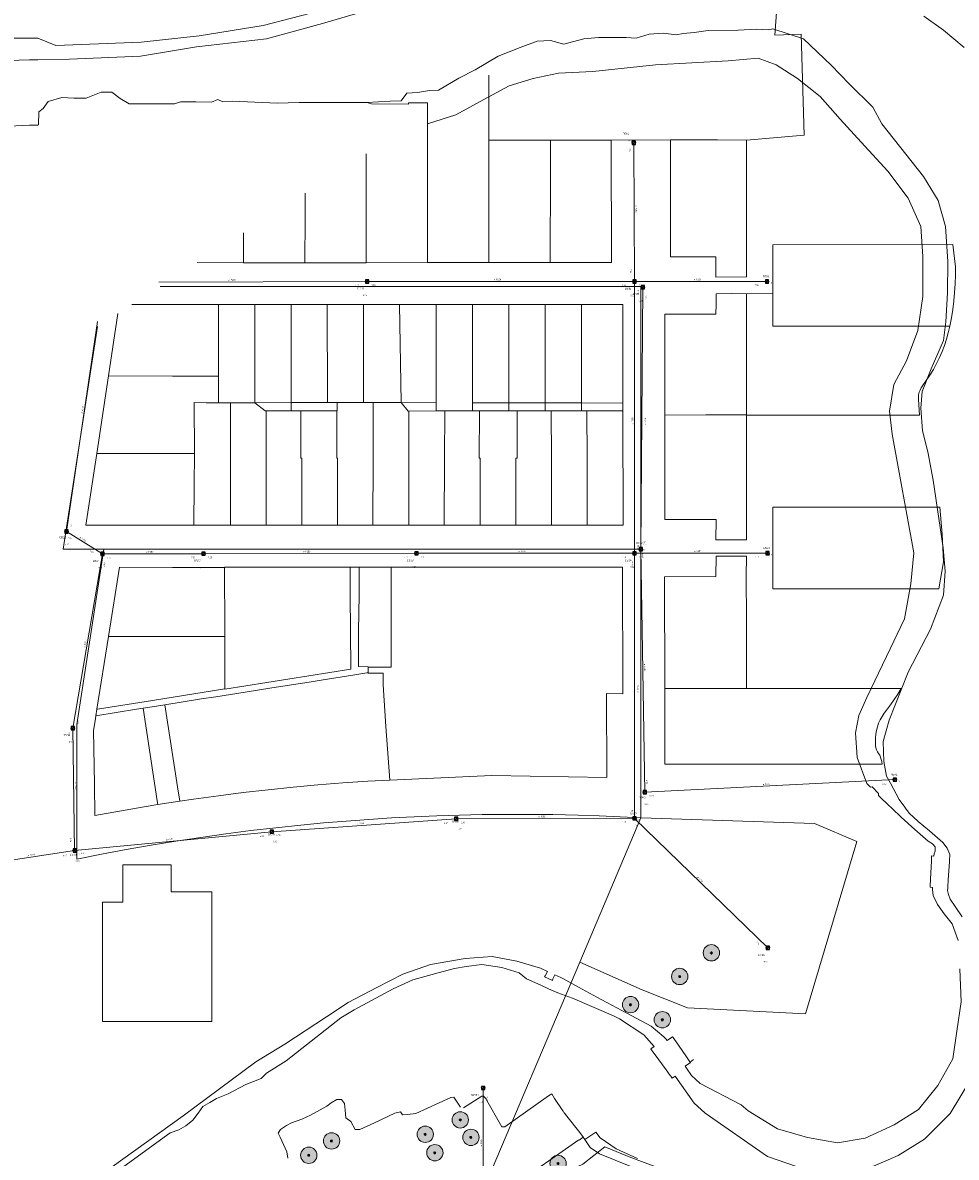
# Model space of a CAD drawing. Header units: metres. Extents: x 163628 to 167855, y 402678 to 405435.
# Tile 650 of 656: x 167193 to 167422, y 405016 to 405293. Entities that reach past the tile are written whole.
import ezdxf

# ---------------------------------------------------------------- set-up
doc = ezdxf.new("R2010")
doc.units = ezdxf.units.M
doc.layers.get('0').update_dxf_attribs({"lineweight": 25})
for name, color, linetype, lineweight in [('X-CA190022.004-UO-BGT_Ondergrond$0$GE_401_OTDErf_Vlak_GEM', 253, 'Continuous', 9), ('X-CA190022.004-UO-BGT_Ondergrond$0$GE_479_BTDGroenvoorziening_grasenkruida_GEM', 253, 'Continuous', 9), ('X-CA190022.004-UO-BGT_Ondergrond$0$GE_522_WTDWatervlakte_meer_plas_ven_vijver_GEM', 253, 'Continuous', 9), ('X-CA190022.004-UO-BGT_Ondergrond$0$GE_541_OWTOever_slootkant_Vlak_GEM', 253, 'Continuous', 9), ('X-CA190022.004-UO-KAD_Percelen$0$B-WE-KG-GRENS_PERCEEL-GV', 150, 'Continuous', 9), ('X-CA190022.004-UO-WHM_Riolering gemeente_NLCS_v0.2$0$B-WE-RI-BOB-T18', 214, 'Continuous', 15), ('X-CA190022.004-UO-WHM_Riolering gemeente_NLCS_v0.2$0$B-WE-RI-DIAMETER-T18', 214, 'Continuous', 15), ('X-CA190022.004-UO-WHM_Riolering gemeente_NLCS_v0.2$0$B-WE-RI-HWA_TRANSPORTLEIDING-G', 214, 'X-CA190022.004-UO-WHM_Riolering gemeente_NLCS_v0.2$0$1-200 HEMELWATER', 15), ('X-CA190022.004-UO-WHM_Riolering gemeente_NLCS_v0.2$0$B-WE-RI-PUT-S', 214, 'Continuous', 15), ('X-CA190022.004-UO-WHM_Riolering gemeente_NLCS_v0.2$0$B-WE-RI-PUTDEKSELHOOGTE-T18', 214, 'Continuous', 15), ('X-CA190022.004-UO-WHM_Riolering gemeente_NLCS_v0.2$0$B-WE-RI-PUTNUMMER-T25', 214, 'Continuous', 15), ('X-CA190022.004-UO-WHM_Riolering gemeente_NLCS_v0.2$0$B-WE-RI-VWA_TRANSPORTLEIDING-G', 214, 'X-CA190022.004-UO-WHM_Riolering gemeente_NLCS_v0.2$0$1-200 VUILWATER', 15)]:
    doc.layers.add(name, color=color, linetype=linetype, lineweight=lineweight)
doc.layers.add('X-CA190022.004-UO-DWM_Beplanting$0$B-WE-GR-BOOM-S AFKOMSTIG UIT BOMENBESTAND GEMEENTE', color=252, linetype='Continuous')
doc.layers.add('X-CA190022.004-UO-DWM_Beplanting$0$N-GV-GR-GRAS-A-200', color=7, linetype='Continuous')
doc.styles.add('X-CA190022.004-UO-WHM_Riolering gemeente_NLCS_v0.2$0$NLCS-ISO', font='NLCS-ISO.ttf')
doc.styles.add('X-CA190022.004-UO-WHM_Riolering gemeente_NLCS_v0.2$0$NLCS-ISO-M200-T18', font='NLCS-ISO.ttf', dxfattribs={"height": 0.36})
doc.styles.add('X-CA190022.004-UO-WHM_Riolering gemeente_NLCS_v0.2$0$NLCS-ISO-M200-T25', font='NLCS-ISO.ttf', dxfattribs={"height": 0.5})
doc.linetypes.add('X-CA190022.004-UO-WHM_Riolering gemeente_NLCS_v0.2$0$1-200 HEMELWATER', pattern='A,1.5,-0.6,["HWA",X-CA190022.004-UO-WHM_Riolering gemeente_NLCS_v0.2$0$NLCS-ISO,S=0.24,R=0,X=-0.5,Y=-0.12],-0.3', length=2.4)
doc.linetypes.add('X-CA190022.004-UO-WHM_Riolering gemeente_NLCS_v0.2$0$1-200 VUILWATER', pattern='A,1.5,-0.6,["DWA",X-CA190022.004-UO-WHM_Riolering gemeente_NLCS_v0.2$0$NLCS-ISO,S=0.24,R=0,X=-0.5,Y=-0.12],-0.3', length=2.4)

# ---------------------------------------------------------------- blocks, each defined once
blk = doc.blocks.new('X-CA190022.004-UO-WHM_Riolering gemeente_NLCS_v0.2$0$B-SRI-PUT_BETON-SO')
blk.add_line((-1.4, -1.4), (1.4, 1.4))
at = {"lineweight": -3, "flags": 128}
blk.add_lwpolyline([(2, -2), (2, 2), (-2, 2), (-2, -2)], close=True, dxfattribs=at)
at = {"lineweight": -3}
blk.add_circle((0, 0), 2, dxfattribs=at)
blk = doc.blocks.new('X-CA190022.004-UO-DWM_Beplanting$0$SGR-BOOM_01-SO')
at = {"linetype": 'ByBlock', "lineweight": 18}
h = blk.add_hatch(color=0, dxfattribs=at)
h.dxf.hatch_style = 1
edge = h.paths.add_edge_path()
edge.add_arc((0, 0), 0.25, 0, 360)
at = {"color": 0, "linetype": 'ByBlock', "lineweight": 18}
for radius in [2, 0.25]:
    blk.add_circle((0, 0), radius, dxfattribs=at)
blk = doc.blocks.new('X-CA190022.004-UO-DWM_Beplanting$0$IMGEOBoom')
at = {"transparency": 33554457}
h = blk.add_hatch(color=256, dxfattribs=at)
h.dxf.hatch_style = 1
edge = h.paths.add_edge_path()
edge.add_arc((0, 0), 100, 0, 360)
edge = h.paths.add_edge_path(flags=17)
edge.add_arc((0, 0), 12.5, 0, 360)
h = blk.add_hatch()
h.set_pattern_fill('ANGLE', color=256)
h.set_pattern_definition([(0, (0, 0), (0, 6.985), [5.08, -1.905]), (90, (0, 0), (-6.985, 4e-16), [5.08, -1.905])])
edge = h.paths.add_edge_path(flags=17)
edge.add_arc((0, 0), 12.5, 0, 360)
at = {"layer": 'X-CA190022.004-UO-DWM_Beplanting$0$N-GV-GR-GRAS-A-200'}
h = blk.add_hatch(color=256, dxfattribs=at)
h.dxf.hatch_style = 1
edge = h.paths.add_edge_path(flags=17)
edge.add_arc((0, 0), 12.5, 0, 360)
at = {"xscale": 50, "yscale": 50, "zscale": 50}
blk.add_blockref('X-CA190022.004-UO-DWM_Beplanting$0$SGR-BOOM_01-SO', (0, 0), dxfattribs=at)

msp = doc.modelspace()

# ---------------------------------------------------------------- linework, layer by layer
at = {"layer": 'X-CA190022.004-UO-BGT_Ondergrond$0$GE_401_OTDErf_Vlak_GEM', "flags": 128}
msp.add_lwpolyline([(167313.04, 405008.286), (167329.603, 405019.916), (167329.62, 405019.891), (167329.682, 405019.802), (167330.733, 405020.534), (167331.102, 405019.948), (167332.383, 405017.992), (167334.699, 405016.483), (167354.65, 405008.336)], dxfattribs=at)
at = {"layer": 'X-CA190022.004-UO-BGT_Ondergrond$0$GE_479_BTDGroenvoorziening_grasenkruida_GEM', "flags": 128}
msp.add_lwpolyline([(167422.936, 405061.734), (167423.221, 405053.638), (167422.157, 405046.477), (167421.185, 405039.7), (167417.51, 405033.187), (167412.778, 405027.312), (167406.869, 405023.52), (167399.698, 405020.277), (167392.973, 405019.177), (167385.646, 405020.441), (167378.252, 405022.598), (167371.121, 405026.938), (167369.366, 405028.417), (167359.334, 405033.657), (167357.209, 405035.598), (167356.007, 405037.422), (167355.667, 405037.897), (167356.974, 405038.807), (167356.923, 405038.88), (167356.89, 405038.927), (167357.691, 405039.534)], dxfattribs=at)
at = {"layer": 'X-CA190022.004-UO-BGT_Ondergrond$0$GE_522_WTDWatervlakte_meer_plas_ven_vijver_GEM', "flags": 128}
for points in [[(167190.116, 405284.164), (167195.192, 405284.272), (167196.933, 405284.31), (167197.073, 405284.313), (167197.183, 405284.315), (167204.95, 405284.481), (167222.331, 405285.183), (167236.031, 405287.518), (167253.137, 405289.459), (167266.891, 405293.217), (167289.192, 405299.821)], [(167414.134, 405295.019), (167418.933, 405291.61), (167423.95, 405287.339)], [(167423.516, 405074.515), (167421.796, 405077.044), (167420.534, 405078.795), (167420.169, 405079.98), (167419.896, 405080.952), (167419.946, 405081.512), (167419.953, 405081.633), (167419.962, 405081.764), (167420.072, 405083.514), (167420.35, 405087.956), (167420.413, 405088.947), (167420.421, 405089.075), (167420.428, 405089.195), (167420.452, 405089.719), (167419.838, 405091.256), (167418.77, 405092.695), (167415.49, 405095.512), (167412.683, 405097.845), (167410.507, 405099.879), (167409.605, 405101.089), (167409.254, 405101.56), (167408.463, 405102.619), (167408.082, 405103.187), (167405.899, 405107.176), (167404.991, 405108.956), (167404.319, 405112.535), (167404.155, 405117.426), (167405.596, 405122.605), (167410.278, 405134.41), (167415.692, 405144.951), (167418.918, 405153.271), (167419.305, 405159.151), (167418.833, 405164.794), (167416.366, 405181.392), (167415.099, 405188.327), (167413.774, 405193.453), (167413.361, 405199.007), (167413.69, 405203.085), (167415.932, 405208.67), (167418.94, 405215.593), (167419.503, 405220.182), (167419.876, 405227.284), (167419.98, 405234.938), (167419.409, 405243.516), (167417.587, 405249.863), (167414.031, 405255.76), (167409.659, 405261.231), (167403.787, 405268.643), (167401.637, 405272.728), (167395.788, 405278.433), (167391.377, 405283.034), (167384.649, 405289.429), (167377.118, 405291.867), (167376.089, 405291.62), (167373.124, 405291.785), (167368.678, 405291.538), (167361.263, 405291.514), (167357.887, 405291.02), (167355.17, 405290.732), (167353.441, 405290.444), (167350.354, 405290.814), (167346.896, 405290.608), (167343.636, 405289.648), (167341.26, 405289.813), (167334.453, 405289.766), (167330.843, 405289.488), (167328.126, 405288.747), (167325.985, 405288.17), (167322.733, 405289.076), (167319.44, 405288.881), (167315.282, 405287.316), (167309.889, 405285.215), (167304.28, 405281.855), (167300.257, 405279.807), (167295.276, 405276.924), (167293.094, 405276.801), (167290.172, 405276.348), (167287.537, 405276.183), (167286.137, 405274.289), (167283.461, 405274.206), (167277.739, 405273.835), (167262.849, 405273.826), (167261.209, 405273.826), (167255.822, 405273.684), (167244.849, 405274.19), (167242.45, 405274.026), (167241.274, 405274.567), (167239.745, 405273.931), (167235.882, 405274.023), (167233.883, 405274.023), (167232.095, 405273.999), (167230.683, 405273.528), (167219.94, 405273.52), (167219.596, 405273.52), (167217.349, 405274.861), (167215.35, 405276.367), (167212.692, 405276.414), (167209.022, 405274.899), (167206.047, 405274.905), (167203.044, 405275.057), (167199.708, 405274.1), (167198.512, 405272.365), (167197.463, 405271.558), (167197.396, 405268.357), (167197.17, 405268.349), (167197.051, 405268.345), (167196.92, 405268.341), (167195.193, 405268.282), (167190.106, 405268.107)], [(167212.887, 405009.411), (167229.568, 405021.589), (167231.725, 405022.305), (167233.396, 405023.317), (167235.113, 405024.658), (167236.454, 405026.4), (167237.583, 405028.071), (167239.277, 405029.059), (167240.923, 405029.977), (167243.769, 405031.141), (167248.098, 405033.407), (167251.89, 405034.863), (167253.143, 405036.163), (167257.954, 405039.22), (167271.37, 405049.742), (167274.632, 405051.736), (167284.195, 405056.878), (167288.986, 405059.034), (167295.195, 405060.791), (167299.164, 405061.853), (167302.07, 405062.309), (167305.876, 405062.808), (167310.781, 405062.063), (167314.996, 405060.762), (167316.851, 405059.32), (167320.328, 405057.755), (167322.252, 405056.89), (167324.471, 405055.891), (167328.111, 405054.536), (167338.161, 405050.265), (167339.56, 405049.534), (167345.581, 405045.573), (167348.08, 405042.693), (167347.234, 405042.121), (167347.575, 405041.631), (167347.595, 405041.632), (167347.664, 405041.539), (167347.75, 405041.423), (167348.313, 405040.667), (167350.999, 405037.054), (167352.034, 405035.663), (167352.124, 405035.542), (167352.179, 405035.468), (167352.509, 405034.997), (167353.198, 405035.474), (167357.874, 405028.878), (167359.556, 405027.336), (167360.589, 405026.389), (167375.789, 405015.816), (167383.163, 405013.227)], [(167400.632, 405012.947), (167407.8, 405016.008), (167414.274, 405020.046), (167420.533, 405026.349), (167425.517, 405034.543)], [(167300.701, 405027.883), (167299.069, 405030.364), (167298.266, 405030.272), (167289.773, 405026.297), (167287.711, 405026.067), (167286.488, 405025.973), (167285.947, 405026.702), (167285.622, 405026.631), (167284.559, 405026.396), (167279.596, 405024.043), (167275.996, 405022.372), (167275.839, 405022.379), (167274.867, 405022.42), (167273.808, 405024.349), (167272.584, 405025.229), (167272.466, 405027.135), (167272.278, 405028.806), (167271.549, 405029.771), (167270.42, 405029.747), (167269.008, 405028.97), (167267.926, 405028.123), (167263.941, 405025.92), (167261.801, 405024.955), (167259.283, 405024.061), (167258.084, 405023.354), (167256.578, 405022.413), (167256.061, 405021.472), (167256.484, 405020.507), (167258.123, 405016.98), (167258.406, 405015.427)], [(167344.011, 405015.344), (167338.761, 405017.687), (167334.821, 405020.346), (167333.827, 405021.714), (167331.102, 405019.948), (167330.733, 405020.534), (167330.667, 405020.619), (167330.589, 405020.717), (167329.54, 405022.057), (167326.739, 405025.632), (167326.161, 405026.37), (167326.07, 405026.486), (167326.024, 405026.545), (167325.981, 405026.563), (167325.78, 405026.856), (167325.719, 405026.945), (167323.698, 405030.011), (167323.062, 405031.18), (167322.227, 405030.691), (167311.53, 405023.089), (167310.802, 405023.071), (167306.772, 405030.052), (167306.265, 405030.552), (167305.931, 405030.539), (167301.434, 405027.678)]]:
    msp.add_lwpolyline(points, dxfattribs=at)
at = {"layer": 'X-CA190022.004-UO-BGT_Ondergrond$0$GE_541_OWTOever_slootkant_Vlak_GEM', "flags": 128}
for points in [[(167289.192, 405299.821), (167266.891, 405293.217), (167253.137, 405289.459), (167236.031, 405287.518), (167222.331, 405285.183), (167204.95, 405284.481), (167197.183, 405284.315), (167197.073, 405284.313), (167196.933, 405284.31), (167195.192, 405284.272), (167190.116, 405284.164)], [(167188.926, 405289.593), (167195.842, 405289.601), (167196.937, 405289.603), (167197.033, 405289.603), (167197.08, 405289.603), (167197.187, 405289.603), (167201.621, 405287.848), (167222.516, 405288.677), (167236.706, 405290.179), (167252.32, 405292.722), (167266.197, 405296.312)], [(167423.95, 405287.339), (167418.933, 405291.61), (167414.134, 405295.019)], [(167422.524, 405068.706), (167421.027, 405072.782), (167419.076, 405075.236), (167417.455, 405077.509), (167416.352, 405079.672), (167416.198, 405081.134), (167416.208, 405081.681), (167415.649, 405081.706), (167415.654, 405081.823), (167415.658, 405081.898), (167415.661, 405081.957), (167415.741, 405083.705), (167415.741, 405083.709), (167415.945, 405088.15), (167415.952, 405088.3), (167415.991, 405089.148), (167415.995, 405089.249), (167415.997, 405089.279), (167416.002, 405089.395), (167416.552, 405089.37), (167416.642, 405089.917), (167416.903, 405090.537), (167416.846, 405091.586), (167416.217, 405092.331), (167415.166, 405092.989), (167411.903, 405095.867), (167408.56, 405098.873), (167408.033, 405099.374), (167406.838, 405100.51), (167406.359, 405100.965), (167405.272, 405101.999), (167403.463, 405103.719), (167402.978, 405104.222), (167402.996, 405104.645), (167401.424, 405106.336), (167401.013, 405106.26), (167400.16, 405107.144), (167397.749, 405113.453), (167397.346, 405119.57), (167398.201, 405123.756), (167400.118, 405128.147), (167404.983, 405138.192), (167409.334, 405147.425), (167410.909, 405156.037), (167411.645, 405163.622), (167406.373, 405192.696), (167405.693, 405198.259), (167406.785, 405204.837), (167409.848, 405210.639), (167412.624, 405218.029), (167413.85, 405226.357), (167413.888, 405236.199), (167413.381, 405243.535), (167410.298, 405250.463), (167405.275, 405257.06), (167398.734, 405264.126), (167393.627, 405269.798), (167388.702, 405275.333), (167383.203, 405279.721), (167377.981, 405283.057), (167373.517, 405284.73), (167366.187, 405284.028), (167348.432, 405283.103), (167333.048, 405281.433), (167324.633, 405281.059), (167318.46, 405279.719), (167312.594, 405277.953), (167306.394, 405274.589), (167299.508, 405270.812), (167292.869, 405268.753), (167292.618, 405268.711), (167292.587, 405273.797), (167289.087, 405273.799), (167287.945, 405273.767), (167287.945, 405273.445), (167278.852, 405273.547), (167277.739, 405273.835), (167283.461, 405274.206), (167286.137, 405274.289), (167287.537, 405276.183), (167290.172, 405276.348), (167293.094, 405276.801), (167295.276, 405276.924), (167300.257, 405279.807), (167304.28, 405281.855), (167309.889, 405285.215), (167315.282, 405287.316), (167319.44, 405288.881), (167322.733, 405289.076), (167325.985, 405288.17), (167328.126, 405288.747), (167330.843, 405289.488), (167334.453, 405289.766), (167341.26, 405289.813), (167343.636, 405289.648), (167346.896, 405290.608), (167350.354, 405290.814), (167353.441, 405290.444), (167355.17, 405290.732), (167357.887, 405291.02), (167361.263, 405291.514), (167368.678, 405291.538), (167373.124, 405291.785), (167376.089, 405291.62), (167377.118, 405291.867), (167384.649, 405289.429), (167391.377, 405283.034), (167395.788, 405278.433), (167401.637, 405272.728), (167403.787, 405268.643), (167409.659, 405261.231), (167414.031, 405255.76), (167417.587, 405249.863), (167419.409, 405243.516)], [(167419.409, 405243.516), (167419.98, 405234.938), (167419.876, 405227.284), (167419.503, 405220.182), (167418.94, 405215.593), (167415.932, 405208.67), (167413.69, 405203.085), (167413.361, 405199.007), (167413.774, 405193.453), (167415.099, 405188.327), (167416.366, 405181.392), (167418.833, 405164.794), (167419.305, 405159.151), (167418.918, 405153.271), (167415.692, 405144.951), (167410.278, 405134.41), (167405.596, 405122.605), (167404.155, 405117.426), (167404.319, 405112.535), (167404.991, 405108.956), (167405.899, 405107.176), (167408.082, 405103.187), (167408.463, 405102.619), (167409.254, 405101.56), (167409.605, 405101.089), (167410.507, 405099.879), (167412.683, 405097.845), (167415.49, 405095.512), (167418.77, 405092.695), (167419.838, 405091.256), (167420.452, 405089.719), (167420.428, 405089.195), (167420.421, 405089.075), (167420.413, 405088.947), (167420.35, 405087.956), (167420.072, 405083.514), (167419.962, 405081.764), (167419.953, 405081.633), (167419.946, 405081.512), (167419.896, 405080.952), (167420.169, 405079.98), (167420.534, 405078.795), (167421.796, 405077.044), (167423.516, 405074.515)], [(167212.177, 405010.964), (167232.77, 405025.747), (167250.553, 405038.987), (167257.657, 405043.332), (167267.845, 405050.019), (167273.158, 405053.506), (167280.18, 405057.16), (167286.543, 405060.47), (167293.289, 405062.784), (167301.807, 405064.306), (167308.421, 405064.74), (167314.449, 405063.619), (167320.239, 405061.87), (167321.969, 405061.1), (167321.4, 405060.06), (167321.257, 405059.803), (167323.185, 405058.871), (167323.313, 405059.126), (167323.23, 405059.17), (167323.749, 405060.308), (167325.204, 405059.661), (167325.744, 405059.358), (167329.538, 405057.229), (167334.055, 405054.824), (167341.38, 405050.923), (167347.362, 405047.714), (167350.455, 405045.105), (167350.943, 405044.63), (167351.247, 405044.185), (167352.579, 405045.117), (167352.65, 405045.015), (167352.732, 405044.897), (167353.204, 405044.22), (167353.271, 405044.123), (167355.839, 405040.436), (167355.841, 405040.434), (167356.834, 405039.008), (167356.89, 405038.927), (167356.923, 405038.88), (167356.974, 405038.807), (167355.667, 405037.897), (167356.007, 405037.422), (167357.209, 405035.598), (167359.334, 405033.657), (167369.366, 405028.417), (167371.121, 405026.938), (167378.252, 405022.598), (167385.646, 405020.441), (167392.973, 405019.177), (167399.698, 405020.277), (167406.869, 405023.52), (167412.778, 405027.312), (167417.51, 405033.187), (167421.185, 405039.7), (167422.157, 405046.477)], [(167383.163, 405013.227), (167375.789, 405015.816), (167360.589, 405026.389), (167359.556, 405027.336), (167357.874, 405028.878), (167353.198, 405035.474), (167352.509, 405034.997), (167352.179, 405035.468), (167352.124, 405035.542), (167352.034, 405035.663), (167350.999, 405037.054), (167348.313, 405040.667), (167347.75, 405041.423), (167347.664, 405041.539), (167347.595, 405041.632), (167347.575, 405041.631), (167347.234, 405042.121), (167348.08, 405042.693), (167345.581, 405045.573), (167339.56, 405049.534), (167338.161, 405050.265), (167328.111, 405054.536), (167324.471, 405055.891), (167322.252, 405056.89), (167320.328, 405057.755), (167316.851, 405059.32), (167314.996, 405060.762), (167310.781, 405062.063), (167305.876, 405062.808), (167302.07, 405062.309), (167299.164, 405061.853), (167295.195, 405060.791), (167288.986, 405059.034), (167284.195, 405056.878), (167274.632, 405051.736), (167271.37, 405049.742), (167257.954, 405039.22), (167253.143, 405036.163), (167251.89, 405034.863), (167248.098, 405033.407), (167243.769, 405031.141), (167240.923, 405029.977), (167239.277, 405029.059), (167237.583, 405028.071), (167236.454, 405026.4), (167235.113, 405024.658), (167233.396, 405023.317), (167231.725, 405022.305), (167229.568, 405021.589), (167212.887, 405009.411)], [(167425.517, 405034.543), (167420.533, 405026.349), (167414.274, 405020.046), (167407.8, 405016.008), (167400.632, 405012.947)], [(167354.65, 405008.336), (167334.699, 405016.483), (167332.383, 405017.992), (167331.102, 405019.948), (167333.827, 405021.714), (167334.821, 405020.346), (167338.761, 405017.687), (167344.011, 405015.344)]]:
    msp.add_lwpolyline(points, dxfattribs=at)
at = {"layer": 'X-CA190022.004-UO-KAD_Percelen$0$B-WE-KG-GRENS_PERCEEL-GV', "flags": 128}
for points in [[(167352.064, 405264.714), (167357.091, 405264.696), (167363.586, 405264.696), (167370.669, 405264.679), (167384.818, 405265.853), (167384.076, 405290.577), (167377.648, 405290.33), (167378.142, 405297.006), (167358.363, 405302.198), (167345.753, 405301.703), (167336.535, 405299.201)], [(167378.142, 405297.006), (167377.648, 405290.33), (167384.076, 405290.577), (167384.818, 405265.853), (167370.669, 405264.679), (167370.678, 405251.075), (167370.697, 405240.581), (167370.715, 405231.2), (167363.196, 405231.079), (167363.216, 405236.095), (167352.067, 405236.079), (167352.064, 405253.086), (167352.064, 405264.714), (167337.593, 405264.657), (167337.618, 405234.662), (167322.654, 405234.665), (167322.617, 405234.665), (167307.584, 405234.673), (167292.565, 405234.668), (167277.592, 405234.638), (167262.6, 405234.619), (167247.567, 405234.649), (167236.189, 405234.653)], [(167307.584, 405234.673), (167307.588, 405249.718), (167307.611, 405264.663), (167307.614, 405280.597)], [(167307.614, 405280.597), (167307.611, 405264.663), (167322.635, 405264.656), (167322.67, 405264.656), (167337.593, 405264.657), (167352.064, 405264.714)], [(167292.56, 405270.914), (167292.565, 405234.668), (167307.584, 405234.673)], [(167292.565, 405234.668), (167292.56, 405270.914)], [(167262.606, 405251.646), (167262.616, 405245.686), (167262.6, 405234.619), (167277.592, 405234.638), (167277.594, 405261.287)], [(167277.594, 405261.287), (167277.592, 405234.638), (167292.565, 405234.668)], [(167247.572, 405241.975), (167247.567, 405234.649), (167262.6, 405234.619), (167262.616, 405245.686), (167262.606, 405251.646)], [(167236.189, 405234.653), (167247.567, 405234.649), (167247.572, 405241.975)], [(167211.825, 405218.98), (167203.394, 405164.515), (167213.347, 405164.515), (167234.025, 405164.515), (167276.179, 405164.515), (167344.854, 405164.515), (167344.854, 405228.815), (167281.62, 405228.815), (167239.174, 405228.815), (167227.114, 405228.815)], [(167227.114, 405228.815), (167239.174, 405228.815), (167281.62, 405228.815), (167344.854, 405228.815), (167344.854, 405164.515), (167344.854, 405098.715), (167387.332, 405097.341), (167397.697, 405092.899), (167385.111, 405050.698), (167356.237, 405052.178), (167345.131, 405056.621), (167329.888, 405063.414), (167306.139, 405007.398)], [(167220.242, 405224.394), (167226.392, 405224.389), (167241.392, 405224.376), (167250.292, 405224.387), (167259.175, 405224.397), (167268.061, 405224.408), (167276.952, 405224.41), (167285.748, 405224.412), (167294.713, 405224.414), (167303.615, 405224.388), (167312.501, 405224.389), (167321.389, 405224.388), (167330.278, 405224.386), (167340.376, 405224.377), (167340.378, 405200.286), (167340.383, 405198.383), (167340.452, 405170.339), (167331.638, 405170.345), (167331.571, 405170.345), (167322.919, 405170.35), (167322.841, 405170.35), (167314.189, 405170.356), (167314.111, 405170.356), (167305.446, 405170.361), (167305.381, 405170.361), (167296.706, 405170.367), (167296.651, 405170.367), (167287.998, 405170.373), (167287.921, 405170.373), (167279.245, 405170.379), (167279.191, 405170.379), (167270.542, 405170.385), (167270.461, 405170.385), (167261.804, 405170.391), (167261.731, 405170.391), (167253.079, 405170.397), (167253.001, 405170.397), (167244.335, 405170.403), (167244.271, 405170.403), (167235.397, 405170.409), (167220.421, 405170.372), (167208.975, 405170.344)], [(167214.483, 405206.911), (167230.191, 405206.856), (167241.412, 405206.82), (167241.392, 405224.376), (167226.392, 405224.389), (167220.242, 405224.394)], [(167208.975, 405170.344), (167211.632, 405187.943), (167214.483, 405206.911), (167216.786, 405222.172)], [(167216.786, 405222.172), (167214.483, 405206.911)], [(167306.139, 405007.398), (167329.888, 405063.414), (167344.854, 405098.715), (167339.732, 405098.979), (167334.607, 405099.195), (167329.481, 405099.362), (167323.285, 405099.497), (167317.088, 405099.563), (167311.532, 405099.56), (167305.976, 405099.499), (167300.421, 405099.381), (167294.867, 405099.206), (167289.316, 405098.973), (167283.767, 405098.682), (167278.222, 405098.334), (167272.681, 405097.928), (167267.144, 405097.466), (167261.612, 405096.946), (167255.472, 405096.301), (167249.34, 405095.585), (167243.217, 405094.799), (167237.103, 405093.943), (167231, 405093.016), (167224.907, 405092.019), (167218.826, 405090.952), (167212.758, 405089.815), (167206.704, 405088.608), (167206.704, 405121.598), (167213.347, 405164.515), (167203.394, 405164.515), (167211.825, 405218.98)], [(167330.644, 405013.908), (167335.975, 405018.185), (167338.753, 405017.007), (167341.548, 405015.871), (167344.36, 405014.777)]]:
    msp.add_lwpolyline(points, dxfattribs=at)
for points in [[(167322.67, 405264.656), (167322.635, 405264.656), (167307.611, 405264.663), (167307.588, 405249.718), (167307.584, 405234.673), (167322.617, 405234.665), (167322.654, 405234.665), (167322.658, 405242.173), (167322.662, 405249.67)], [(167322.67, 405264.656), (167322.662, 405249.67), (167322.658, 405242.173), (167322.654, 405234.665), (167337.618, 405234.662), (167337.593, 405264.657)], [(167370.669, 405264.679), (167363.586, 405264.696), (167357.091, 405264.696), (167352.064, 405264.714), (167352.064, 405253.086), (167352.067, 405236.079), (167363.216, 405236.095), (167363.196, 405231.079), (167370.715, 405231.2), (167370.697, 405240.581), (167370.678, 405251.075)], [(167350.698, 405171.742), (167350.718, 405197.345), (167350.712, 405210.021), (167350.72, 405222.057), (167356.52, 405222.06), (167363.213, 405222.047), (167363.221, 405224.441), (167363.223, 405227.055), (167366.928, 405227.065), (167370.72, 405227.058), (167377.116, 405227.087), (167377.15, 405227.087), (167377.135, 405239.056), (167421.216, 405239.066), (167421.816, 405233.649), (167421.812, 405231.553), (167421.744, 405229.459), (167421.612, 405227.367), (167421.416, 405225.281), (167421.156, 405223.201), (167420.833, 405221.131), (167420.446, 405219.071), (167420.09, 405217.489), (167419.652, 405215.932), (167419.144, 405214.397), (167418.567, 405212.885), (167417.924, 405211.401), (167417.214, 405209.948), (167416.441, 405208.527), (167415.604, 405207.143), (167414.706, 405205.798), (167413.749, 405204.494), (167413.424, 405203.997), (167413.16, 405203.465), (167412.96, 405202.906), (167412.826, 405202.328), (167412.761, 405201.738), (167412.765, 405201.144), (167413.026, 405197.346), (167370.712, 405197.345), (167370.718, 405166.759), (167363.206, 405166.753), (167363.219, 405171.75)], [(167421.816, 405233.649), (167421.216, 405239.066), (167377.135, 405239.056), (167377.15, 405227.087), (167377.16, 405219.063), (167420.446, 405219.071), (167420.833, 405221.131), (167421.156, 405223.201), (167421.416, 405225.281), (167421.612, 405227.367), (167421.744, 405229.459), (167421.812, 405231.553)], [(167350.718, 405197.345), (167360.749, 405197.353), (167370.712, 405197.365), (167370.716, 405213.656), (167370.72, 405227.058), (167366.928, 405227.065), (167363.223, 405227.055), (167363.221, 405224.441), (167363.213, 405222.047), (167356.52, 405222.06), (167350.72, 405222.057), (167350.712, 405210.021)], [(167370.712, 405197.365), (167370.712, 405197.345), (167413.026, 405197.346), (167412.765, 405201.144), (167412.761, 405201.738), (167412.826, 405202.328), (167412.96, 405202.906), (167413.16, 405203.465), (167413.424, 405203.997), (167413.749, 405204.494), (167414.706, 405205.798), (167415.604, 405207.143), (167416.441, 405208.527), (167417.214, 405209.948), (167417.924, 405211.401), (167418.567, 405212.885), (167419.144, 405214.397), (167419.652, 405215.932), (167420.09, 405217.489), (167420.446, 405219.071), (167377.16, 405219.063), (167377.15, 405227.087), (167377.116, 405227.087), (167370.72, 405227.058), (167370.716, 405213.656)], [(167250.343, 405200.361), (167250.331, 405206.142), (167250.303, 405219.387), (167250.292, 405224.387), (167241.392, 405224.376), (167241.412, 405206.82), (167241.428, 405200.341), (167244.291, 405200.347), (167244.36, 405200.347)], [(167250.343, 405200.361), (167259.196, 405200.381), (167259.191, 405206.141), (167259.183, 405215.234), (167259.175, 405224.397), (167250.292, 405224.387), (167250.303, 405219.387), (167250.331, 405206.142)], [(167259.191, 405206.141), (167259.196, 405200.381), (167268.09, 405200.401), (167268.097, 405206.151), (167268.062, 405219.398), (167268.061, 405224.408), (167259.175, 405224.397), (167259.183, 405215.234)], [(167268.09, 405200.401), (167270.486, 405200.397), (167276.909, 405200.387), (167276.952, 405224.41), (167268.061, 405224.408), (167268.062, 405219.398), (167268.097, 405206.151)], [(167279.291, 405200.383), (167286.13, 405200.372), (167285.748, 405224.412), (167276.952, 405224.41), (167276.909, 405200.387), (167279.211, 405200.383)], [(167285.748, 405224.412), (167286.13, 405200.372), (167294.7, 405200.358), (167294.703, 405206.136), (167294.71, 405218.592), (167294.713, 405224.414)], [(167294.703, 405206.136), (167294.7, 405200.358), (167294.717, 405198.384), (167296.669, 405198.385), (167296.807, 405198.385), (167303.605, 405198.388), (167303.605, 405200.344), (167303.615, 405224.388), (167294.713, 405224.414), (167294.71, 405218.592)], [(167303.615, 405224.388), (167303.605, 405200.344), (167312.495, 405200.33), (167312.501, 405224.389)], [(167312.501, 405224.389), (167312.495, 405200.33), (167321.386, 405200.315), (167321.389, 405224.388)], [(167321.389, 405224.388), (167321.386, 405200.315), (167330.276, 405200.301), (167330.278, 405224.386)], [(167330.278, 405224.386), (167330.276, 405200.301), (167340.378, 405200.286), (167340.376, 405224.377)], [(167211.632, 405187.943), (167217.168, 405187.94), (167224.908, 405187.916), (167235.517, 405187.9), (167235.489, 405200.38), (167238.423, 405200.361), (167241.428, 405200.341), (167241.412, 405206.82), (167230.191, 405206.856), (167214.483, 405206.911)], [(167235.517, 405187.9), (167235.47, 405180.275), (167235.397, 405170.409), (167244.271, 405170.403), (167244.335, 405170.403), (167244.35, 405185.366), (167244.36, 405200.347), (167244.291, 405200.347), (167241.428, 405200.341), (167238.423, 405200.361), (167235.489, 405200.38)], [(167253.11, 405198.356), (167253.019, 405198.356), (167252.841, 405198.356), (167250.343, 405200.361), (167244.36, 405200.347), (167244.35, 405185.366), (167244.335, 405170.403), (167253.001, 405170.397), (167253.079, 405170.397), (167253.07, 405186.792)], [(167252.841, 405198.356), (167253.019, 405198.356), (167253.11, 405198.356), (167259.198, 405198.365), (167259.196, 405200.381), (167250.343, 405200.361)], [(167261.749, 405198.369), (167268.039, 405198.378), (167270.401, 405198.382), (167270.48, 405198.382), (167270.486, 405200.397), (167268.09, 405200.401), (167259.196, 405200.381), (167259.198, 405198.365), (167261.58, 405198.369)], [(167279.291, 405200.383), (167279.211, 405200.383), (167276.909, 405200.387), (167270.486, 405200.397), (167270.48, 405198.382), (167270.401, 405198.382), (167270.391, 405186.778), (167270.542, 405186.778), (167270.542, 405170.385), (167279.191, 405170.379), (167279.245, 405170.379), (167279.278, 405186.77)], [(167288.007, 405198.318), (167287.846, 405198.316), (167286.13, 405200.372), (167279.291, 405200.383), (167279.278, 405186.77), (167279.245, 405170.379), (167287.921, 405170.373), (167287.998, 405170.373), (167287.998, 405186.763)], [(167287.846, 405198.316), (167288.007, 405198.318), (167294.717, 405198.384), (167294.7, 405200.358), (167286.13, 405200.372)], [(167303.605, 405200.344), (167303.605, 405198.388), (167305.287, 405198.388), (167305.399, 405198.388), (167312.495, 405198.389), (167312.495, 405200.33)], [(167312.495, 405200.33), (167312.495, 405198.389), (167314.129, 405198.389), (167314.517, 405198.389), (167321.386, 405198.388), (167321.386, 405200.315)], [(167321.386, 405200.315), (167321.386, 405198.388), (167322.859, 405198.388), (167322.895, 405198.388), (167330.276, 405198.387), (167330.276, 405200.301)], [(167330.276, 405200.301), (167330.276, 405198.387), (167331.589, 405198.386), (167331.627, 405198.386), (167340.383, 405198.383), (167340.378, 405200.286)], [(167261.731, 405170.391), (167261.804, 405170.391), (167261.804, 405186.785), (167261.57, 405186.785), (167261.58, 405198.369), (167259.198, 405198.365), (167253.11, 405198.356), (167253.07, 405186.792), (167253.079, 405170.397)], [(167261.57, 405186.785), (167261.804, 405186.785), (167261.804, 405170.391), (167270.461, 405170.385), (167270.542, 405170.385), (167270.542, 405186.778), (167270.391, 405186.778), (167270.401, 405198.382), (167268.039, 405198.378), (167261.749, 405198.369), (167261.58, 405198.369)], [(167288.007, 405198.318), (167287.998, 405186.763), (167287.998, 405170.373), (167296.651, 405170.367), (167296.706, 405170.367), (167296.744, 405186.756), (167296.807, 405198.385), (167296.669, 405198.385), (167294.717, 405198.384)], [(167303.605, 405198.388), (167296.807, 405198.385), (167296.744, 405186.756), (167296.706, 405170.367), (167305.381, 405170.361), (167305.446, 405170.361), (167305.484, 405186.748), (167305.276, 405186.748), (167305.287, 405198.388)], [(167305.287, 405198.388), (167305.276, 405186.748), (167305.484, 405186.748), (167305.446, 405170.361), (167314.111, 405170.356), (167314.189, 405170.356), (167314.189, 405186.741), (167314.506, 405186.741), (167314.517, 405198.389), (167314.129, 405198.389), (167312.495, 405198.389), (167305.399, 405198.388)], [(167314.517, 405198.389), (167314.506, 405186.741), (167314.189, 405186.741), (167314.189, 405170.356), (167322.841, 405170.35), (167322.919, 405170.35), (167322.919, 405186.734), (167322.895, 405198.388), (167322.859, 405198.388), (167321.386, 405198.388)], [(167331.589, 405198.386), (167330.276, 405198.387), (167322.895, 405198.388), (167322.919, 405186.734), (167322.919, 405170.35), (167331.571, 405170.345), (167331.638, 405170.345), (167331.657, 405186.726), (167331.627, 405198.386)], [(167340.383, 405198.383), (167331.627, 405198.386), (167331.657, 405186.726), (167331.638, 405170.345), (167340.452, 405170.339)], [(167370.712, 405197.345), (167370.712, 405197.365), (167360.749, 405197.353), (167350.718, 405197.345), (167350.698, 405171.742), (167363.219, 405171.75), (167363.206, 405166.753), (167370.718, 405166.759)], [(167211.632, 405187.943), (167208.975, 405170.344), (167220.421, 405170.372), (167235.397, 405170.409), (167235.47, 405180.275), (167235.517, 405187.9), (167224.908, 405187.916), (167217.168, 405187.94)], [(167416.173, 405154.809), (167417.748, 405154.81), (167418.879, 405161.374), (167418.593, 405168.183), (167418.012, 405174.762), (167415.931, 405174.765), (167404.768, 405174.785), (167390.965, 405174.788), (167377.133, 405174.781), (167377.135, 405154.776)], [(167377.135, 405154.776), (167377.133, 405174.781), (167390.965, 405174.788), (167404.768, 405174.785), (167415.931, 405174.765), (167418.012, 405174.762), (167418.593, 405168.183), (167418.879, 405161.374), (167417.748, 405154.81), (167416.173, 405154.809)], [(167206.704, 405121.598), (167206.704, 405088.608), (167212.758, 405089.815), (167218.826, 405090.952), (167224.907, 405092.019), (167231, 405093.016), (167237.103, 405093.943), (167243.217, 405094.799), (167249.34, 405095.585), (167255.472, 405096.301), (167261.612, 405096.946), (167267.144, 405097.466), (167272.681, 405097.928), (167278.222, 405098.334), (167283.767, 405098.682), (167289.316, 405098.973), (167294.867, 405099.206), (167300.421, 405099.381), (167305.976, 405099.499), (167311.532, 405099.56), (167317.088, 405099.563), (167323.285, 405099.497), (167329.481, 405099.362), (167334.607, 405099.195), (167339.732, 405098.979), (167344.854, 405098.715), (167344.854, 405164.515), (167276.179, 405164.515), (167234.025, 405164.515), (167213.347, 405164.515)], [(167370.66, 405162.804), (167363.231, 405162.762), (167363.209, 405157.769), (167350.622, 405157.744), (167350.694, 405130.407), (167370.711, 405130.37), (167370.664, 405147.215), (167370.633, 405157.984)], [(167350.694, 405130.407), (167350.622, 405157.744), (167363.209, 405157.769), (167363.231, 405162.762), (167370.66, 405162.804), (167370.633, 405157.984), (167370.664, 405147.215), (167370.711, 405130.37), (167408.567, 405130.366), (167407.719, 405129.003), (167406.832, 405127.664), (167405.907, 405126.352), (167404.945, 405125.067), (167404.372, 405124.333), (167403.86, 405123.556), (167403.413, 405122.739), (167403.035, 405121.888), (167402.727, 405121.009), (167402.491, 405120.109), (167402.33, 405119.192), (167402.243, 405118.265), (167402.233, 405117.334), (167402.298, 405116.405), (167402.385, 405115.893), (167402.532, 405115.395), (167402.736, 405114.917), (167402.995, 405114.467), (167403.305, 405114.05), (167403.81, 405112.482), (167403.929, 405111.818), (167350.71, 405111.844)], [(167211.035, 405106.951), (167210.861, 405120.113), (167211.288, 405122.925), (167211.411, 405123.727), (167211.652, 405125.296), (167214.533, 405143.082), (167217.166, 405160.065), (167230.179, 405160.036), (167242.912, 405160.017), (167242.912, 405160.088), (167273.622, 405160.091), (167273.756, 405160.091), (167275.805, 405160.091), (167275.843, 405160.091), (167283.66, 405160.092), (167340.295, 405160.096), (167340.403, 405129.104), (167336.415, 405129.125), (167336.452, 405108.575), (167308.349, 405109.051), (167283.386, 405107.959), (167277.985, 405107.723), (167271.873, 405107.299), (167265.767, 405106.805), (167259.666, 405106.242), (167253.572, 405105.61), (167247.486, 405104.908), (167241.408, 405104.138), (167235.34, 405103.299), (167231.923, 405102.787), (167229.281, 405102.391), (167226.58, 405101.955), (167223.233, 405101.414), (167217.196, 405100.369), (167211.172, 405099.255)], [(167275.805, 405160.091), (167273.756, 405160.091), (167273.622, 405160.091), (167273.618, 405153.251), (167273.765, 405144.535), (167273.814, 405135.121), (167243.007, 405130.198), (167243.007, 405130.266), (167225.273, 405127.439), (167211.77, 405125.315), (167211.652, 405125.296), (167211.411, 405123.727), (167221.389, 405125.307), (167222.964, 405125.545), (167223.035, 405125.557), (167226.775, 405126.153), (167228.309, 405126.397), (167237.279, 405127.819), (167240.75, 405128.367), (167247.949, 405129.501), (167254.449, 405130.525), (167263.607, 405131.974), (167267.066, 405132.499), (167274.305, 405133.658), (167277.727, 405134.206), (167278.104, 405134.207), (167278.1, 405135.598), (167278.1, 405135.723), (167275.737, 405135.742), (167275.698, 405144.539), (167275.838, 405153.271), (167275.843, 405160.091)], [(167217.166, 405160.065), (167214.533, 405143.082), (167222.785, 405143.118), (167229.932, 405143.129), (167242.943, 405143.15), (167242.94, 405144.519), (167242.912, 405160.017), (167230.179, 405160.036)], [(167242.912, 405160.017), (167242.94, 405144.519), (167242.943, 405143.15), (167242.957, 405137.251), (167243.007, 405130.266), (167243.007, 405130.198), (167273.814, 405135.121), (167273.765, 405144.535), (167273.618, 405153.251), (167273.622, 405160.091), (167242.912, 405160.088)], [(167278.1, 405135.598), (167283.66, 405135.605), (167283.66, 405160.092), (167275.843, 405160.091), (167275.838, 405153.271), (167275.698, 405144.539), (167275.737, 405135.742), (167278.1, 405135.723)], [(167278.104, 405134.207), (167278.104, 405134.135), (167281.737, 405134.139), (167281.74, 405131.319), (167282.419, 405121.055), (167283.386, 405107.959), (167308.349, 405109.051), (167336.452, 405108.575), (167336.415, 405129.125), (167340.403, 405129.104), (167340.295, 405160.096), (167283.66, 405160.092), (167283.66, 405135.605), (167278.1, 405135.598)], [(167242.943, 405143.15), (167229.932, 405143.129), (167222.785, 405143.118), (167214.533, 405143.082), (167211.652, 405125.296), (167211.77, 405125.315), (167225.273, 405127.439), (167243.007, 405130.266), (167242.957, 405137.251)], [(167228.309, 405126.397), (167231.382, 405106.325), (167231.923, 405102.787), (167235.34, 405103.299), (167241.408, 405104.138), (167247.486, 405104.908), (167253.572, 405105.61), (167259.666, 405106.242), (167265.767, 405106.805), (167271.873, 405107.299), (167277.985, 405107.723), (167283.386, 405107.959), (167282.419, 405121.055), (167281.74, 405131.319), (167281.737, 405134.139), (167278.104, 405134.135), (167278.104, 405134.207), (167277.727, 405134.206), (167274.305, 405133.658), (167267.066, 405132.499), (167263.607, 405131.974), (167254.449, 405130.525), (167247.949, 405129.501), (167240.75, 405128.367), (167237.279, 405127.819)], [(167408.567, 405130.366), (167370.711, 405130.37), (167350.694, 405130.407), (167350.71, 405111.844), (167403.929, 405111.818), (167403.81, 405112.482), (167403.305, 405114.05), (167402.995, 405114.467), (167402.736, 405114.917), (167402.532, 405115.395), (167402.385, 405115.893), (167402.298, 405116.405), (167402.233, 405117.334), (167402.243, 405118.265), (167402.33, 405119.192), (167402.491, 405120.109), (167402.727, 405121.009), (167403.035, 405121.888), (167403.413, 405122.739), (167403.86, 405123.556), (167404.372, 405124.333), (167404.945, 405125.067), (167405.907, 405126.352), (167406.832, 405127.664), (167407.719, 405129.003)], [(167221.389, 405125.307), (167211.411, 405123.727), (167211.288, 405122.925), (167210.861, 405120.113), (167211.035, 405106.951), (167211.172, 405099.255), (167217.196, 405100.369), (167223.233, 405101.414), (167226.58, 405101.955), (167226.443, 405102.852), (167222.964, 405125.545)], [(167222.964, 405125.545), (167226.443, 405102.852), (167226.58, 405101.955), (167229.281, 405102.391), (167231.923, 405102.787), (167231.382, 405106.325), (167228.309, 405126.397), (167226.775, 405126.153), (167223.035, 405125.557)], [(167329.888, 405063.414), (167345.131, 405056.621), (167356.237, 405052.178), (167385.111, 405050.698), (167397.697, 405092.899), (167387.332, 405097.341), (167344.854, 405098.715)], [(167218.035, 405087.22), (167218.013, 405078.068), (167213.026, 405078.074), (167213.046, 405048.864), (167239.786, 405048.869), (167239.783, 405080.603), (167229.841, 405080.601), (167229.835, 405087.231)], [(167213.046, 405048.864), (167213.026, 405078.074), (167218.013, 405078.068), (167218.035, 405087.22), (167229.835, 405087.231), (167229.841, 405080.601), (167239.783, 405080.603), (167239.786, 405048.869)], [(167348.124, 405002.026), (167362.359, 405008.658), (167358.537, 405009.835), (167354.733, 405011.072), (167350.95, 405012.369), (167347.188, 405013.726), (167344.36, 405014.777), (167341.548, 405015.871), (167338.753, 405017.007), (167335.975, 405018.185), (167330.644, 405013.908), (167313.262, 405005.79), (167320.901, 404989.348)]]:
    msp.add_lwpolyline(points, close=True, dxfattribs=at)
at = {"layer": 'X-CA190022.004-UO-WHM_Riolering gemeente_NLCS_v0.2$0$B-WE-RI-HWA_TRANSPORTLEIDING-G'}
for p, q in [((167345.296, 405228.672), (167344.784, 405164.512)), ((167344.784, 405164.512), (167345.792, 405104.992)), ((167345.792, 405104.992), (167406.976, 405108.064)), ((167306.208, 405007.424), (167306.224, 405032.576))]:
    msp.add_line(p, q, dxfattribs=at)
at = {"layer": 'X-CA190022.004-UO-WHM_Riolering gemeente_NLCS_v0.2$0$B-WE-RI-VWA_TRANSPORTLEIDING-G'}
for p, q in [((167343.072, 405263.968), (167343.264, 405230.016)), ((167277.792, 405230.048), (167226.802, 405229.871)), ((167277.792, 405230.048), (167343.264, 405230.016)), ((167343.248, 405163.488), (167343.264, 405230.016)), ((167375.696, 405230.048), (167343.264, 405230.016)), ((167211.812, 405220.206), (167204.224, 405168.832)), ((167204.224, 405168.832), (167213.024, 405163.328)), ((167213.024, 405163.328), (167205.792, 405120.704)), ((167237.776, 405163.392), (167213.024, 405163.328)), ((167237.776, 405163.392), (167289.888, 405163.488)), ((167289.888, 405163.488), (167343.248, 405163.488)), ((167375.824, 405163.552), (167343.248, 405163.488)), ((167343.248, 405163.488), (167343.248, 405098.592)), ((167205.792, 405120.704), (167206.208, 405090.752)), ((167299.632, 405098.496), (167254.48, 405095.328)), ((167343.248, 405098.592), (167299.632, 405098.496)), ((167375.888, 405066.88), (167343.248, 405098.592)), ((167254.48, 405095.328), (167206.208, 405090.752)), ((167206.208, 405090.752), (167186.688, 405087.776))]:
    msp.add_line(p, q, dxfattribs=at)

# ---------------------------------------------------------------- block references
at = {"layer": 'X-CA190022.004-UO-DWM_Beplanting$0$B-WE-GR-BOOM-S AFKOMSTIG UIT BOMENBESTAND GEMEENTE', "xscale": 0.02, "yscale": 0.02, "zscale": 0.02}
for p in [(167362.091, 405065.667), (167354.333, 405059.872), (167342.298, 405052.987), (167350.08, 405049.294), (167300.623, 405024.766), (167269.104, 405019.617), (167292.046, 405021.237), (167303.224, 405020.483), (167263.537, 405016.097), (167294.389, 405016.72), (167324.553, 405014.09)]:
    msp.add_blockref('X-CA190022.004-UO-DWM_Beplanting$0$IMGEOBoom', p, dxfattribs=at)
at = {"layer": 'X-CA190022.004-UO-WHM_Riolering gemeente_NLCS_v0.2$0$B-WE-RI-PUT-S', "xscale": 0.2, "yscale": 0.2, "zscale": 0.2}
for p in [(167343.072, 405263.968), (167277.792, 405230.048), (167343.264, 405230.016), (167375.696, 405230.048), (167345.296, 405228.672), (167204.224, 405168.832), (167213.024, 405163.328), (167237.776, 405163.392), (167289.888, 405163.488), (167343.248, 405163.488), (167344.784, 405164.512), (167375.824, 405163.552), (167205.792, 405120.704), (167406.976, 405108.064), (167345.792, 405104.992), (167299.632, 405098.496), (167343.248, 405098.592), (167254.48, 405095.328), (167206.208, 405090.752), (167375.888, 405066.88), (167306.224, 405032.576)]:
    msp.add_blockref('X-CA190022.004-UO-WHM_Riolering gemeente_NLCS_v0.2$0$B-SRI-PUT_BETON-SO', p, dxfattribs=at)

# ---------------------------------------------------------------- texts
at = {"layer": 'X-CA190022.004-UO-WHM_Riolering gemeente_NLCS_v0.2$0$B-WE-RI-BOB-T18', "style": 'X-CA190022.004-UO-WHM_Riolering gemeente_NLCS_v0.2$0$NLCS-ISO-M200-T18'}
for s, rotation, p in [('7.36', 270.3296, (167341.987, 405262.863)), ('7.23', 270.3296, (167342.173, 405233.024)), ('7.52', 0.1952, (167274.784, 405228.989)), ('7.52', 359.9562, (167278.9, 405228.96)), ('7.24', 359.9562, (167340.25, 405228.952)), ('7.24', 0.0707, (167344.372, 405228.912)), ('7.38', 0.0707, (167372.672, 405228.965)), ('6.99', 89.9737, (167344.369, 405226.99)), ('7.26', 89.5268, (167346.337, 405225.652)), ('7.00', 81.5988, (167205.478, 405169.768)), ('7.00', 327.9978, (167204.581, 405167.324)), ('7.24', 89.9737, (167344.35, 405164.6)), ('7.16', 89.5268, (167345.888, 405165.592)), ('6.97', 327.9978, (167209.889, 405164.012)), ('6.97', 0.0926, (167214.132, 405162.242)), ('7.35', 0.0926, (167234.762, 405162.289)), ('7.35', 0.1319, (167238.882, 405162.282)), ('7.34', 0.1319, (167286.872, 405162.393)), ('7.21', 0.1055, (167344.353, 405162.403)), ('6.82', 270.9908, (167345.1, 405163.405)), ('7.31', 0.1055, (167372.812, 405162.473)), ('6.98', 80.3706, (167213.585, 405160.183)), ('6.96', 90, (167342.901, 405160.48)), ('6.84', 80.3706, (167207.068, 405121.591)), ('6.84', 270.7744, (167204.715, 405119.575)), ('6.71', 270.9908, (167346.084, 405108.006)), ('6.60', 2.8822, (167404.008, 405106.809)), ('6.70', 2.8822, (167346.954, 405103.937)), ('6.78', 90, (167342.949, 405099.69)), ('6.67', 4.0031, (167296.692, 405097.219)), ('6.66', 0.1182, (167300.733, 405097.403)), ('6.79', 0.1182, (167340.233, 405097.509)), ('7.11', 315.8234, (167343.273, 405097.035)), ('6.76', 270.7744, (167205.077, 405093.755)), ('6.54', 5.4303, (167251.575, 405093.988)), ('6.54', 4.0031, (167255.655, 405094.32)), ('6.42', 8.6548, (167203.378, 405089.219)), ('6.43', 5.4303, (167207.4, 405089.76)), ('7.25', 315.8234, (167372.977, 405068.205)), ('6.50', 89.9226, (167307.326, 405029.539))]:
    msp.add_text(s, height=0.36, rotation=rotation, dxfattribs=at).set_placement(p)
for s, p in [('7.15', (167290.99, 405162.4)), ('6.96', (167340.23, 405162.4))]:
    msp.add_text(s, height=0.36, dxfattribs=at).set_placement(p)
at = {"layer": 'X-CA190022.004-UO-WHM_Riolering gemeente_NLCS_v0.2$0$B-WE-RI-DIAMETER-T18', "style": 'X-CA190022.004-UO-WHM_Riolering gemeente_NLCS_v0.2$0$NLCS-ISO-M200-T18'}
for s, rotation, p in [('ø P250', 270.3296, (167343.475, 405248.672)), ('ø P250', 0.1952, (167243.834, 405230.264)), ('ø P250', 359.9562, (167308.855, 405230.356)), ('ø P250', 0.0707, (167357.799, 405230.337)), ('ø P250', 81.5988, (167208.17, 405197.724)), ('ø P250', 89.9737, (167342.959, 405195.075)), ('ø P250', 89.5268, (167346.107, 405194.902)), ('ø P250', 327.9978, (167207.365, 405167.237)), ('ø P250', 0.0926, (167223.724, 405163.664)), ('ø P250', 0.1319, (167262.154, 405163.736)), ('ø P250', 0.1055, (167357.859, 405163.836)), ('ø P250', 80.3706, (167208.826, 405140.41)), ('ø P315', 270.9908, (167345.579, 405136.426)), ('ø P250', 90, (167344.326, 405129.366)), ('ø P250', 270.7744, (167206.286, 405107.405)), ('ø P315', 2.8822, (167374.692, 405106.735)), ('ø P250', 0.1182, (167319.759, 405098.854)), ('ø P250', 4.0031, (167275.357, 405097.115)), ('ø P250', 5.4303, (167228.637, 405093.199)), ('ø P250', 8.6548, (167194.738, 405089.314)), ('ø P250', 315.8234, (167358.584, 405084.126)), ('ø B300', 89.9226, (167305.913, 405018.31))]:
    msp.add_text(s, height=0.36, rotation=rotation, dxfattribs=at).set_placement(p)
msp.add_text('ø P250', height=0.36, dxfattribs=at).set_placement((167314.89, 405163.8))
at = {"layer": 'X-CA190022.004-UO-WHM_Riolering gemeente_NLCS_v0.2$0$B-WE-RI-PUTDEKSELHOOGTE-T18', "style": 'X-CA190022.004-UO-WHM_Riolering gemeente_NLCS_v0.2$0$NLCS-ISO-M200-T18'}
for s, p in [('9.18', (167341.72, 405264.37)), ('9.15', (167376.062, 405229.45)), ('9.28', (167276.787, 405226.49)), ('9.05', (167342.257, 405226.44)), ('9.05', (167344.287, 405225.11)), ('8.97', (167203.87, 405165.508)), ('9.02', (167344.952, 405164.186)), ('9.14', (167376.202, 405162.96)), ('9.02', (167212.017, 405159.77)), ('9.10', (167236.767, 405159.81)), ('9.23', (167288.877, 405159.93)), ('9.02', (167342.237, 405159.93)), ('8.97', (167204.787, 405117.12)), ('7.11', (167407.342, 405107.46)), ('9.06', (167345.725, 405101.848)), ('9.00', (167300.002, 405095.9)), ('9.00', (167343.622, 405097.99)), ('9.00', (167254.852, 405092.74)), ('8.95', (167206.372, 405087.864)), ('9.03', (167374.877, 405063.3)), ('9.00', (167305.217, 405028.99))]:
    msp.add_text(s, height=0.36, dxfattribs=at).set_placement(p)
at = {"layer": 'X-CA190022.004-UO-WHM_Riolering gemeente_NLCS_v0.2$0$B-WE-RI-PUTNUMMER-T25', "style": 'X-CA190022.004-UO-WHM_Riolering gemeente_NLCS_v0.2$0$NLCS-ISO-M200-T25'}
for s, p in [('D514', (167340.36, 405265.97)), ('D516', (167374.702, 405231.05)), ('D518', (167275.427, 405228.09)), ('D515', (167340.897, 405228.04)), ('R501', (167342.927, 405226.71)), ('D520', (167202.51, 405167.108)), ('R502', (167343.592, 405165.786)), ('D525', (167374.842, 405164.56)), ('D521', (167210.657, 405161.37)), ('D522', (167235.407, 405161.41)), ('D523', (167287.517, 405161.53)), ('D524', (167340.877, 405161.53)), ('D532', (167203.427, 405118.72)), ('R504', (167405.982, 405109.06)), ('R503', (167344.365, 405103.448)), ('D527', (167342.262, 405099.59)), ('D528', (167298.642, 405097.5)), ('D529', (167253.492, 405094.34)), ('D530', (167205.012, 405089.464)), ('D526', (167373.517, 405064.9)), ('S0505', (167303.177, 405030.59))]:
    msp.add_text(s, height=0.5, dxfattribs=at).set_placement(p)

doc.saveas('drawing.dxf')
